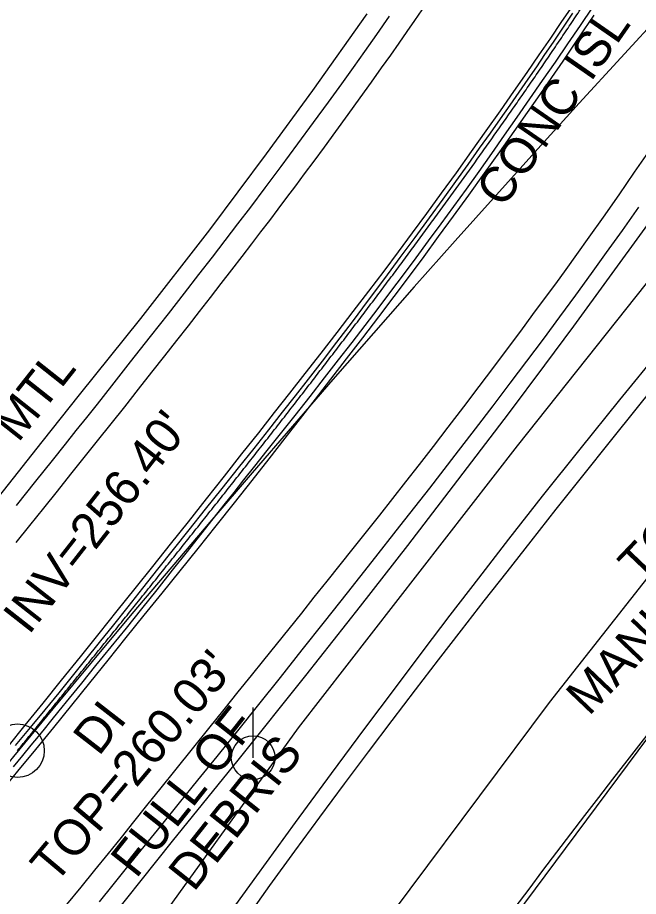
# Model space of a CAD drawing. Extents: x 2100323 to 2109811, y 740376 to 749755.
# Drawn here: x 2106839 to 2106908.6, y 745400.5 to 745499 of the extents above; entities that cross this region are included whole.
import ezdxf

# ---------------------------------------------------------------- set-up
doc = ezdxf.new("R2010")
doc.units = 0
for name, color, linetype in [('Exist Building', 7, 'Continuous'), ('Exist Guardrail', 7, 'Continuous'), ('Exist Guardrail Text', 7, 'Continuous'), ('Exist Horizontal Alignment', 7, 'Continuous'), ('Exist Horizontal Alignment Point', 7, 'Continuous'), ('Exist Right of Way Line', 7, 'Continuous'), ('Exist Roads Curbs', 7, 'Continuous'), ('Exist Roads Curbs Text', 7, 'Continuous'), ('Exist Roads EOP', 7, 'Continuous'), ('Exist Roads EOT', 7, 'Continuous'), ('Exist Structure Minor Drop Inlet Text', 7, 'Continuous'), ('Exist Structure Minor Drop Inlet Top Elevation', 7, 'Continuous'), ('Exist Structure Minor Pipes RCP 15 Inch Invert', 7, 'Continuous'), ('Exist Utilities Other Located Object CELL', 7, 'Continuous'), ('Exist Utilities Power Pole CELL', 7, 'Continuous')]:
    doc.layers.add(name, color=color, linetype=linetype)

msp = doc.modelspace()

# ---------------------------------------------------------------- linework, layer by layer
at = {"layer": 'Exist Building'}
msp.add_lwpolyline([(2106834.975, 745368.838), (2106852.448, 745394.349), (2106870.513, 745419.377), (2106895.07, 745450.998), (2106912.868, 745473.353), (2106929.897, 745493.299), (2106948.141, 745514.252), (2106960.598, 745527.587), (2106979.236, 745547.078)], dxfattribs=at)
at = {"layer": 'Exist Guardrail'}
for points in [[(2106926.648, 745501.239), (2106922.996, 745495.55), (2106920.082, 745491.026), (2106916.316, 745485.403), (2106912.486, 745479.82), (2106909.345, 745475.389), (2106905.362, 745469.871), (2106901.356, 745464.387), (2106898.09, 745460.011), (2106894.027, 745454.57), (2106887.378, 745445.882), (2106882.733, 745439.802), (2106877.446, 745433.008), (2106871.301, 745425.239), (2106863.697, 745415.77), (2106856.364, 745406.677), (2106847.699, 745395.86), (2106840.178, 745386.458), (2106832.093, 745376.6)], [(2106795.568, 745395.051), (2106796.751, 745396.478), (2106797.465, 745397.625), (2106800.244, 745400.845), (2106803.56, 745404.751), (2106808.084, 745410.071), (2106812.257, 745415.048), (2106817.633, 745421.422), (2106826.069, 745431.675), (2106833.607, 745441.176), (2106841.776, 745451.433), (2106845.956, 745456.719), (2106852.818, 745465.248), (2106860.581, 745475.185), (2106866.923, 745483.702), (2106872.107, 745490.808), (2106878.23, 745499.388)]]:
    msp.add_lwpolyline(points, dxfattribs=at)
at = {"layer": 'Exist Horizontal Alignment'}
for centre, radius, start, end in [((2108313.039, 744202.319), 1909.859, 114.452054, 140.953581), ((2107590.76, 744964.65), 954.93, 114.452054, 146.593233), ((2107930.929, 744620.991), 1295.876, 134.633612, 149.260911)]:
    msp.add_arc(centre, radius, start, end, dxfattribs=at)
msp.add_spline([(2106839.011, 745416.823), (2106840.288, 745418.397), (2106841.565, 745419.972), (2106842.842, 745421.546), (2106844.118, 745423.121), (2106845.394, 745424.696), (2106846.669, 745426.272), (2106847.943, 745427.848), (2106849.217, 745429.425), (2106850.49, 745431.003), (2106851.762, 745432.581), (2106853.032, 745434.16), (2106854.302, 745435.74), (2106855.57, 745437.322), (2106856.837, 745438.904), (2106858.102, 745440.488), (2106859.365, 745442.074), (2106860.626, 745443.66), (2106861.886, 745445.248), (2106863.143, 745446.838), (2106864.399, 745448.43), (2106865.652, 745450.023), (2106866.902, 745451.618), (2106868.151, 745453.215), (2106869.396, 745454.815), (2106870.639, 745456.416), (2106871.879, 745458.02), (2106873.116, 745459.626), (2106874.349, 745461.234), (2106875.58, 745462.845), (2106876.807, 745464.458), (2106878.031, 745466.074), (2106879.251, 745467.693), (2106880.467, 745469.314), (2106881.68, 745470.939), (2106882.888, 745472.566), (2106884.093, 745474.196), (2106885.293, 745475.83), (2106886.489, 745477.466), (2106887.681, 745479.106), (2106888.868, 745480.749), (2106890.05, 745482.396), (2106891.227, 745484.046), (2106892.399, 745485.7), (2106893.567, 745487.357), (2106894.729, 745489.018), (2106895.885, 745490.682), (2106897.037, 745492.351), (2106898.182, 745494.023), (2106899.322, 745495.699), (2106900.456, 745497.38), (2106901.583, 745499.064), (2106902.705, 745500.752), (2106903.821, 745502.445), (2106904.929, 745504.142), (2106906.032, 745505.843), (2106907.127, 745507.548), (2106908.216, 745509.258), (2106909.298, 745510.972), (2106910.373, 745512.691), (2106911.44, 745514.414), (2106912.5, 745516.142), (2106913.552, 745517.874), (2106914.597, 745519.612), (2106915.634, 745521.353), (2106916.662, 745523.1), (2106917.683, 745524.851), (2106918.695, 745526.607), (2106919.699, 745528.368), (2106920.694, 745530.134), (2106921.681, 745531.905), (2106922.659, 745533.681), (2106923.627, 745535.461), (2106924.586, 745537.247), (2106925.536, 745539.038)], degree=3, dxfattribs=at)
at = {"layer": 'Exist Horizontal Alignment Point'}
msp.add_circle((2106839.011, 745416.823), 3, dxfattribs=at)
at = {"layer": 'Exist Right of Way Line'}
msp.add_arc((2107930.929, 744620.991), 1272.561, 134.633612, 148.549339, dxfattribs=at)
at = {"layer": 'Exist Roads Curbs'}
for points in [[(2106861.438, 745396.713), (2106865.828, 745402.808), (2106870.175, 745408.778), (2106874.221, 745414.271), (2106877.963, 745419.293), (2106881.39, 745423.868), (2106884.502, 745427.999), (2106887.534, 745431.994), (2106890.727, 745436.159), (2106894.112, 745440.533), (2106897.894, 745445.344), (2106902.105, 745450.63), (2106906.558, 745456.149), (2106911.065, 745461.659), (2106915.564, 745467.093), (2106919.69, 745472.052), (2106923.38, 745476.469), (2106927.098, 745480.883), (2106931.308, 745485.835), (2106936.01, 745491.315), (2106941.204, 745497.275), (2106946.892, 745503.708)], [(2106903.475, 745500.151), (2106902.095, 745498.091), (2106900.697, 745496.032), (2106899.279, 745493.976), (2106897.852, 745491.923), (2106896.425, 745489.875), (2106894.999, 745487.833), (2106893.573, 745485.796), (2106892.147, 745483.764), (2106890.724, 745481.748), (2106889.304, 745479.758), (2106887.888, 745477.795), (2106886.476, 745475.858), (2106885.068, 745473.947), (2106883.659, 745472.051), (2106882.244, 745470.157), (2106880.822, 745468.264), (2106879.394, 745466.374), (2106877.96, 745464.486), (2106876.495, 745462.572), (2106874.977, 745460.607), (2106873.405, 745458.591), (2106871.779, 745456.523), (2106870.099, 745454.403), (2106868.459, 745452.341), (2106866.955, 745450.447), (2106865.586, 745448.721), (2106864.353, 745447.163), (2106863.255, 745445.773), (2106862.155, 745444.379), (2106860.914, 745442.809), (2106859.533, 745441.063), (2106858.013, 745439.141), (2106856.352, 745437.043), (2106854.623, 745434.867), (2106852.9, 745432.709), (2106851.182, 745430.571), (2106849.469, 745428.451), (2106847.761, 745426.351), (2106846.165, 745424.393), (2106844.789, 745422.703), (2106843.632, 745421.279), (2106842.695, 745420.123), (2106841.977, 745419.234), (2106841.306, 745418.404), (2106840.507, 745417.422), (2106839.581, 745416.289), (2106838.527, 745415.004)], [(2106838.795, 745417.397), (2106840.471, 745419.429), (2106842.092, 745421.403), (2106843.658, 745423.32), (2106845.169, 745425.179), (2106846.672, 745427.037), (2106848.212, 745428.952), (2106849.791, 745430.923), (2106851.407, 745432.951), (2106853.061, 745435.035), (2106854.755, 745437.172), (2106856.49, 745439.358), (2106858.268, 745441.591), (2106860.087, 745443.873), (2106861.948, 745446.203), (2106863.783, 745448.503), (2106865.524, 745450.692), (2106867.172, 745452.772), (2106868.726, 745454.741), (2106870.186, 745456.601), (2106871.644, 745458.472), (2106873.191, 745460.477), (2106874.827, 745462.617), (2106876.552, 745464.89), (2106878.366, 745467.297), (2106880.187, 745469.729), (2106881.933, 745472.078), (2106883.605, 745474.343), (2106885.201, 745476.525), (2106886.723, 745478.623), (2106888.168, 745480.628), (2106889.535, 745482.531), (2106890.823, 745484.332), (2106892.032, 745486.031), (2106893.163, 745487.627), (2106894.235, 745489.151), (2106895.271, 745490.633), (2106896.269, 745492.073), (2106897.231, 745493.471), (2106898.155, 745494.827), (2106899.106, 745496.233), (2106900.146, 745497.78), (2106901.276, 745499.469)], [(2106880.692, 745499.127), (2106879.25, 745497.079), (2106877.904, 745495.178), (2106876.641, 745493.394), (2106875.326, 745491.557), (2106873.826, 745489.493), (2106872.155, 745487.217), (2106870.385, 745484.817), (2106868.528, 745482.309), (2106866.724, 745479.887), (2106865.114, 745477.748), (2106863.672, 745475.855), (2106862.248, 745473.998), (2106860.818, 745472.14), (2106859.317, 745470.198), (2106857.681, 745468.085), (2106855.898, 745465.789), (2106853.891, 745463.226), (2106851.649, 745460.383), (2106849.536, 745457.713), (2106847.919, 745455.669), (2106846.73, 745454.165), (2106845.562, 745452.691), (2106844.349, 745451.161), (2106842.902, 745449.35), (2106841.036, 745447.031), (2106838.841, 745444.317)], [(2106908.644, 745477.728), (2106906.795, 745475.128), (2106905.027, 745472.654), (2106903.32, 745470.283), (2106901.574, 745467.881), (2106899.771, 745465.426), (2106897.933, 745462.948), (2106896.083, 745460.476), (2106894.215, 745458.003), (2106892.301, 745455.483), (2106890.336, 745452.907), (2106888.054, 745449.94), (2106885.189, 745446.245), (2106881.857, 745441.97), (2106878.747, 745438.006), (2106875.975, 745434.5), (2106873.405, 745431.264), (2106870.898, 745428.108), (2106868.451, 745425.028), (2106866.04, 745422.007), (2106863.661, 745419.042), (2106861.361, 745416.188), (2106859.188, 745413.502), (2106857.132, 745410.969), (2106855.135, 745408.507), (2106853.188, 745406.102), (2106851.355, 745403.838), (2106849.699, 745401.798), (2106848.147, 745399.891)]]:
    msp.add_lwpolyline(points, dxfattribs=at)
at = {"layer": 'Exist Roads EOP'}
for points in [[(2106901.047, 745500.021), (2106899.946, 745498.41), (2106898.759, 745496.681), (2106897.478, 745494.82), (2106896.104, 745492.828), (2106894.64, 745490.713), (2106893.113, 745488.525), (2106891.526, 745486.273), (2106889.88, 745483.958), (2106888.187, 745481.595), (2106886.516, 745479.284), (2106884.88, 745477.04), (2106883.279, 745474.865), (2106881.7, 745472.742), (2106880.069, 745470.57), (2106878.373, 745468.335), (2106876.611, 745466.034), (2106874.797, 745463.684), (2106873.003, 745461.371), (2106871.24, 745459.109), (2106869.51, 745456.898), (2106867.796, 745454.719), (2106866.011, 745452.453), (2106864.14, 745450.08), (2106862.182, 745447.6), (2106860.152, 745445.03), (2106858.127, 745442.476), (2106856.123, 745439.955), (2106854.138, 745437.466), (2106852.165, 745435.001), (2106850.157, 745432.498), (2106848.108, 745429.946), (2106846.015, 745427.347), (2106843.895, 745424.717), (2106841.832, 745422.158), (2106839.839, 745419.688), (2106837.918, 745417.306)], [(2106838.842, 745440.148), (2106840.39, 745442.067), (2106841.945, 745443.998), (2106843.481, 745445.911), (2106844.997, 745447.804), (2106846.494, 745449.678), (2106847.988, 745451.554), (2106849.498, 745453.453), (2106851.023, 745455.375), (2106852.564, 745457.321), (2106854.075, 745459.234), (2106855.514, 745461.06), (2106856.879, 745462.799), (2106858.172, 745464.451), (2106859.418, 745466.048), (2106860.644, 745467.623), (2106861.85, 745469.177), (2106863.036, 745470.708), (2106864.183, 745472.194), (2106865.273, 745473.614), (2106866.306, 745474.968), (2106867.282, 745476.254), (2106868.238, 745477.519), (2106869.21, 745478.808), (2106870.199, 745480.121), (2106871.204, 745481.457), (2106872.268, 745482.884), (2106873.436, 745484.468), (2106874.706, 745486.208), (2106876.079, 745488.105), (2106877.447, 745490.004), (2106878.7, 745491.749), (2106879.838, 745493.339), (2106880.862, 745494.775), (2106881.806, 745496.111), (2106882.706, 745497.402), (2106883.56, 745498.646), (2106884.37, 745499.844)], [(2106837.082, 745412.137), (2106839.046, 745414.52), (2106841.046, 745416.953), (2106843.06, 745419.416), (2106845.087, 745421.911), (2106847.129, 745424.436), (2106849.171, 745426.969), (2106851.203, 745429.488), (2106853.224, 745431.993), (2106855.234, 745434.483), (2106857.242, 745436.977), (2106859.26, 745439.493), (2106861.287, 745442.032), (2106863.324, 745444.592), (2106865.318, 745447.111), (2106867.219, 745449.527), (2106869.026, 745451.839), (2106870.741, 745454.049), (2106872.427, 745456.231), (2106874.151, 745458.466), (2106875.912, 745460.751), (2106877.711, 745463.088), (2106879.504, 745465.43), (2106881.248, 745467.73), (2106882.943, 745469.988), (2106884.589, 745472.205), (2106886.23, 745474.435), (2106887.908, 745476.731), (2106889.623, 745479.095), (2106891.374, 745481.526), (2106893.092, 745483.926), (2106894.702, 745486.196), (2106896.207, 745488.338), (2106897.604, 745490.351), (2106898.922, 745492.265), (2106900.186, 745494.112), (2106901.396, 745495.892), (2106902.552, 745497.605), (2106903.658, 745499.253)], [(2106909.716, 745483.898), (2106908.164, 745481.652), (2106906.418, 745479.134), (2106904.664, 745476.619), (2106903.09, 745474.38), (2106901.695, 745472.418), (2106900.479, 745470.732), (2106899.316, 745469.14), (2106898.081, 745467.459), (2106896.772, 745465.689), (2106895.391, 745463.829), (2106893.929, 745461.871), (2106892.377, 745459.807), (2106890.736, 745457.635), (2106889.005, 745455.355), (2106887.269, 745453.08), (2106885.61, 745450.921), (2106884.029, 745448.878), (2106882.525, 745446.95), (2106881.058, 745445.081), (2106879.584, 745443.215), (2106878.105, 745441.351), (2106876.62, 745439.488), (2106875.142, 745437.639), (2106873.685, 745435.815), (2106872.249, 745434.014), (2106870.834, 745432.238), (2106869.428, 745430.478), (2106868.019, 745428.723), (2106866.607, 745426.975), (2106865.193, 745425.233), (2106863.719, 745423.417), (2106862.126, 745421.447), (2106860.416, 745419.323), (2106858.587, 745417.045), (2106856.761, 745414.767), (2106855.059, 745412.643), (2106853.481, 745410.673), (2106852.027, 745408.858), (2106850.613, 745407.096), (2106849.154, 745405.291), (2106847.649, 745403.44), (2106846.1, 745401.544), (2106844.482, 745399.571)], [(2106864.596, 745397.904), (2106867.318, 745401.72), (2106870.088, 745405.544), (2106872.894, 745409.363), (2106875.658, 745413.089), (2106878.367, 745416.707), (2106881.02, 745420.217), (2106883.624, 745423.629), (2106886.208, 745426.993), (2106888.778, 745430.319), (2106891.335, 745433.607), (2106893.898, 745436.883), (2106896.588, 745440.299), (2106899.426, 745443.882), (2106902.412, 745447.633), (2106905.513, 745451.511), (2106908.539, 745455.283), (2106911.456, 745458.91)]]:
    msp.add_lwpolyline(points, dxfattribs=at)
at = {"layer": 'Exist Roads EOT'}
for points in [[(2107115.52, 745646.13), (2107085.25, 745619.728), (2107056.266, 745593.369), (2107029.459, 745568.199), (2107001.371, 745540.406), (2106972.821, 745510.464), (2106947.651, 745482.348), (2106921.026, 745450.632), (2106898.64, 745422.232), (2106875.175, 745390.854), (2106851.933, 745357.493), (2106830.01, 745323.32), (2106811.995, 745294.231), (2106794.33, 745265.085), (2106772.965, 745229.753), (2106752.243, 745195.762), (2106733.19, 745163.504), (2106712.12, 745128.268), (2106691.295, 745093.684), (2106671.269, 745059.677)], [(2107122.009, 745636.806), (2107092.126, 745611.112), (2107063.411, 745584.705), (2107040.048, 745562.852), (2107012.094, 745535.272), (2106986.765, 745508.894), (2106959.821, 745479.203), (2106934.739, 745449.605), (2106910.828, 745419.866), (2106886.618, 745387.342), (2106866.142, 745357.969), (2106844.6, 745325.345), (2106824.291, 745292.885), (2106804.809, 745260.976), (2106781.77, 745223.134), (2106763.744, 745193.239), (2106744.327, 745160.917), (2106722.676, 745124.614), (2106701.771, 745089.272), (2106681.337, 745055.082)]]:
    msp.add_lwpolyline(points, dxfattribs=at)
at = {"layer": 'Exist Utilities Power Pole CELL'}
for q in [(2106865.43, 745421.66), (2106865.43, 745416.035)]:
    msp.add_line((2106865.43, 745416.035), q, dxfattribs=at)
msp.add_circle((2106865.43, 745416.035), 2.45, dxfattribs=at)

# ---------------------------------------------------------------- texts
at = {"layer": 'Exist Guardrail Text'}
msp.add_text('MTL', height=4, rotation=51.66221, dxfattribs=at).set_placement((2106839.085, 745451.255))
at = {"layer": 'Exist Roads Curbs Text'}
msp.add_text('CONC ISL', height=4, rotation=55.26246, dxfattribs=at).set_placement((2106893.47, 745477.506))
at = {"layer": 'Exist Structure Minor Drop Inlet Text'}
msp.add_text('DI', height=4, rotation=52.24261, dxfattribs=at).set_placement((2106848.131, 745416.1))
at = {"layer": 'Exist Structure Minor Drop Inlet Top Elevation'}
msp.add_text("TOP=260.03'", height=4, rotation=49.97709, dxfattribs=at).set_placement((2106843.229, 745401.769))
at = {"layer": 'Exist Structure Minor Pipes RCP 15 Inch Invert'}
for s, rotation, p in [("INV=256.40'", 51.92368, (2106840.275, 745429.701)), ('FULL OF', 51.58249, (2106852.31, 745402.398)), ('DEBRIS', 51.58249, (2106858.772, 745400.891))]:
    msp.add_text(s, height=4, rotation=rotation, dxfattribs=at).set_placement(p)
at = {"layer": 'Exist Utilities Other Located Object CELL'}
for s, p in [('MANHOLE INACESSIBLE', (2106903.071, 745420.611)), ("TOP=250.99'", (2106908.937, 745435.452))]:
    msp.add_text(s, height=4, rotation=46.35003, dxfattribs=at).set_placement(p)

doc.saveas('drawing.dxf')
